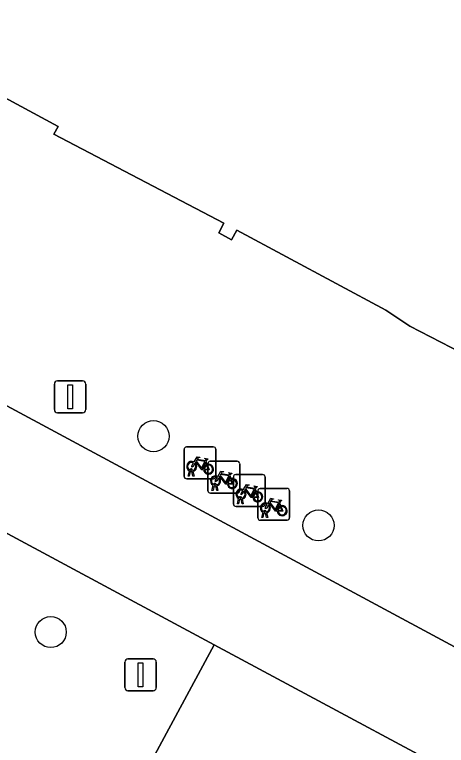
# Model space of a CAD drawing. Extents: x 159489 to 160304, y 383825 to 384531.
# Drawn here: x 159641.93 to 159655.5, y 384289.25 to 384312.22 of the extents above; entities that cross this region are included whole.
import ezdxf

# ---------------------------------------------------------------- set-up
doc = ezdxf.new("R2010")
doc.units = 0
for name, color, linetype in [('IMGEO_Boom', 7, 'Continuous'), ('IMGEO_Fietsenrek', 7, 'Continuous'), ('IMGEO_Groenvoorziening', 7, 'Continuous'), ('IMGEO_Lichtmast', 7, 'Continuous'), ('IMGEO_Pand', 7, 'Continuous'), ('IMGEO_Rijbaan_lokaal_gesloten', 7, 'Continuous'), ('IMGEO_Voetgangersgebied_gesloten', 7, 'Continuous'), ('IMGEO_Voetpad_open', 7, 'Continuous')]:
    doc.layers.add(name, color=color, linetype=linetype)

msp = doc.modelspace()

# ---------------------------------------------------------------- linework, layer by layer
at = {"layer": 'IMGEO_Boom'}
for centre in [(159646.296, 384298.969), (159651.484, 384296.166), (159643.066, 384292.814)]:
    msp.add_circle(centre, 0.489, dxfattribs=at)
at = {"layer": 'IMGEO_Fietsenrek'}
for p, q in [((159647.333, 384298.633), (159648.174, 384298.633)), ((159648.174, 384298.633), (159647.333, 384298.633)), ((159647.258, 384297.708), (159647.258, 384298.549)), ((159647.258, 384298.549), (159647.258, 384297.708)), ((159648.258, 384298.558), (159648.258, 384297.717)), ((159648.258, 384297.717), (159648.258, 384298.558)), ((159647.945, 384298.182), (159647.981, 384298.087)), ((159648.082, 384298.181), (159648.923, 384298.181)), ((159648.923, 384298.181), (159648.082, 384298.181)), ((159648.007, 384297.256), (159648.007, 384298.097)), ((159648.007, 384298.097), (159648.007, 384297.256)), ((159649.007, 384298.106), (159649.007, 384297.265)), ((159649.007, 384297.265), (159649.007, 384298.106)), ((159647.385, 384297.717), (159647.424, 384297.877)), ((159647.419, 384297.717), (159647.385, 384297.717)), ((159647.454, 384297.865), (159647.419, 384297.717)), ((159647.496, 384297.889), (159647.495, 384297.893)), ((159647.537, 384297.717), (159647.503, 384297.859)), ((159647.527, 384297.9), (159647.528, 384297.893)), ((159647.535, 384297.863), (159647.57, 384297.717)), ((159647.57, 384297.717), (159647.537, 384297.717)), ((159648.694, 384297.73), (159648.73, 384297.635)), ((159648.882, 384297.763), (159649.723, 384297.763)), ((159649.723, 384297.763), (159648.882, 384297.763)), ((159648.183, 384297.633), (159647.342, 384297.633)), ((159647.342, 384297.633), (159648.183, 384297.633)), ((159648.807, 384296.838), (159648.807, 384297.679)), ((159648.807, 384297.679), (159648.807, 384296.838)), ((159649.807, 384297.688), (159649.807, 384296.847)), ((159649.807, 384296.847), (159649.807, 384297.688)), ((159648.134, 384297.265), (159648.173, 384297.425)), ((159648.168, 384297.265), (159648.134, 384297.265)), ((159648.203, 384297.413), (159648.168, 384297.265)), ((159648.245, 384297.437), (159648.244, 384297.441)), ((159648.286, 384297.265), (159648.252, 384297.407)), ((159648.276, 384297.448), (159648.277, 384297.441)), ((159648.284, 384297.411), (159648.319, 384297.265)), ((159648.319, 384297.265), (159648.286, 384297.265)), ((159649.494, 384297.312), (159649.53, 384297.217)), ((159649.649, 384297.328), (159650.49, 384297.328)), ((159650.49, 384297.328), (159649.649, 384297.328)), ((159650.574, 384297.253), (159650.574, 384296.412)), ((159650.574, 384296.412), (159650.574, 384297.253)), ((159648.932, 384297.181), (159648.091, 384297.181)), ((159648.091, 384297.181), (159648.932, 384297.181)), ((159649.045, 384297.019), (159649.044, 384297.023)), ((159649.076, 384297.03), (159649.077, 384297.023)), ((159649.574, 384296.403), (159649.574, 384297.244)), ((159649.574, 384297.244), (159649.574, 384296.403)), ((159648.934, 384296.847), (159648.973, 384297.007)), ((159648.968, 384296.847), (159648.934, 384296.847)), ((159649.003, 384296.995), (159648.968, 384296.847)), ((159649.086, 384296.847), (159649.052, 384296.989)), ((159649.084, 384296.993), (159649.119, 384296.847)), ((159649.119, 384296.847), (159649.086, 384296.847)), ((159650.261, 384296.877), (159650.297, 384296.782)), ((159649.732, 384296.763), (159648.891, 384296.763)), ((159648.891, 384296.763), (159649.732, 384296.763)), ((159649.701, 384296.412), (159649.74, 384296.572)), ((159649.77, 384296.56), (159649.735, 384296.412)), ((159649.812, 384296.584), (159649.811, 384296.588)), ((159649.843, 384296.595), (159649.844, 384296.588)), ((159649.735, 384296.412), (159649.701, 384296.412)), ((159649.853, 384296.412), (159649.819, 384296.554)), ((159649.851, 384296.558), (159649.886, 384296.412)), ((159649.886, 384296.412), (159649.853, 384296.412)), ((159650.499, 384296.328), (159649.658, 384296.328)), ((159649.658, 384296.328), (159650.499, 384296.328))]:
    msp.add_line(p, q, dxfattribs=at)
for points in [[(159647.571, 384298.159), (159647.666, 384298.323), (159647.752, 384298.309), (159647.754, 384298.3), (159647.698, 384298.289), (159647.671, 384298.244), (159647.927, 384298.203)], [(159647.867, 384297.915), (159647.817, 384297.915), (159647.626, 384298.166), (159647.607, 384298.134)], [(159647.914, 384298.178), (159647.657, 384298.219), (159647.64, 384298.19), (159647.807, 384297.97), (159647.914, 384298.178)], [(159647.927, 384298.203), (159647.952, 384298.252), (159647.946, 384298.256), (159647.923, 384298.26), (159647.911, 384298.267), (159647.91, 384298.27), (159647.912, 384298.275), (159648.007, 384298.26), (159648.009, 384298.25), (159647.999, 384298.237), (159647.987, 384298.231), (159647.973, 384298.237), (159647.945, 384298.182)], [(159647.592, 384298.107), (159647.54, 384298.017), (159647.5, 384297.992), (159647.501, 384298.039), (159647.556, 384298.133)], [(159647.962, 384298.08), (159647.932, 384298.157), (159647.823, 384297.939), (159647.866, 384297.939)], [(159647.896, 384297.939), (159648.016, 384297.938), (159647.972, 384298.052)], [(159647.992, 384298.059), (159648.047, 384297.914), (159647.897, 384297.914)], [(159648.32, 384297.707), (159648.415, 384297.871), (159648.501, 384297.857), (159648.503, 384297.848), (159648.447, 384297.837), (159648.42, 384297.792), (159648.676, 384297.751)], [(159648.616, 384297.463), (159648.566, 384297.463), (159648.375, 384297.714), (159648.356, 384297.682)], [(159648.663, 384297.726), (159648.406, 384297.767), (159648.389, 384297.738), (159648.556, 384297.518), (159648.663, 384297.726)], [(159648.676, 384297.751), (159648.701, 384297.8), (159648.695, 384297.804), (159648.672, 384297.808), (159648.66, 384297.815), (159648.659, 384297.818), (159648.661, 384297.823), (159648.756, 384297.808), (159648.758, 384297.798), (159648.748, 384297.785), (159648.736, 384297.779), (159648.722, 384297.785), (159648.694, 384297.73)], [(159648.341, 384297.655), (159648.289, 384297.565), (159648.249, 384297.54), (159648.25, 384297.587), (159648.305, 384297.681)], [(159648.711, 384297.628), (159648.681, 384297.705), (159648.572, 384297.487), (159648.615, 384297.487)], [(159648.645, 384297.487), (159648.765, 384297.486), (159648.721, 384297.6)], [(159648.741, 384297.607), (159648.796, 384297.462), (159648.646, 384297.462)], [(159649.141, 384297.237), (159649.089, 384297.147), (159649.049, 384297.122), (159649.05, 384297.169), (159649.105, 384297.263)], [(159649.12, 384297.289), (159649.215, 384297.453), (159649.301, 384297.439), (159649.303, 384297.43), (159649.247, 384297.419), (159649.22, 384297.374), (159649.476, 384297.333)], [(159649.416, 384297.045), (159649.366, 384297.045), (159649.175, 384297.296), (159649.156, 384297.264)], [(159649.463, 384297.308), (159649.206, 384297.349), (159649.189, 384297.32), (159649.356, 384297.1), (159649.463, 384297.308)], [(159649.511, 384297.21), (159649.481, 384297.287), (159649.372, 384297.069), (159649.415, 384297.069)], [(159649.476, 384297.333), (159649.501, 384297.382), (159649.495, 384297.386), (159649.472, 384297.39), (159649.46, 384297.397), (159649.459, 384297.4), (159649.461, 384297.405), (159649.556, 384297.39), (159649.558, 384297.38), (159649.548, 384297.367), (159649.536, 384297.361), (159649.522, 384297.367), (159649.494, 384297.312)], [(159649.445, 384297.069), (159649.565, 384297.068), (159649.521, 384297.182)], [(159649.541, 384297.189), (159649.596, 384297.044), (159649.446, 384297.044)], [(159649.908, 384296.802), (159649.856, 384296.712), (159649.816, 384296.687), (159649.817, 384296.734), (159649.872, 384296.828)], [(159649.887, 384296.854), (159649.982, 384297.018), (159650.068, 384297.004), (159650.07, 384296.995), (159650.014, 384296.984), (159649.987, 384296.939), (159650.243, 384296.898)], [(159650.183, 384296.61), (159650.133, 384296.61), (159649.942, 384296.861), (159649.923, 384296.829)], [(159650.23, 384296.873), (159649.973, 384296.914), (159649.956, 384296.885), (159650.123, 384296.665), (159650.23, 384296.873)], [(159650.278, 384296.775), (159650.248, 384296.852), (159650.139, 384296.634), (159650.182, 384296.634)], [(159650.243, 384296.898), (159650.268, 384296.947), (159650.262, 384296.951), (159650.239, 384296.955), (159650.227, 384296.962), (159650.226, 384296.965), (159650.228, 384296.97), (159650.323, 384296.955), (159650.325, 384296.945), (159650.315, 384296.932), (159650.303, 384296.926), (159650.289, 384296.932), (159650.261, 384296.877)], [(159650.212, 384296.634), (159650.332, 384296.633), (159650.288, 384296.747)], [(159650.308, 384296.754), (159650.363, 384296.609), (159650.213, 384296.609)]]:
    msp.add_lwpolyline(points, dxfattribs=at)
for centre, radius, start, end in [((159647.336, 384298.555), 0.0779, 92.4484, 184.2845), ((159647.336, 384298.555), 0.0779, 92.4484, 184.2845), ((159648.18, 384298.555), 0.0779, 2.4484, 94.2845), ((159648.18, 384298.555), 0.0779, 2.4484, 94.2845), ((159647.498, 384298.018), 0.159, 62.6766, 242.1369), ((159648.085, 384298.103), 0.0779, 92.4484, 184.2845), ((159648.085, 384298.103), 0.0779, 92.4484, 184.2845), ((159648.929, 384298.103), 0.0779, 2.4484, 94.2845), ((159648.929, 384298.103), 0.0779, 2.4484, 94.2845), ((159647.498, 384298.018), 0.129, 63.3192, 238.903), ((159647.478, 384297.889), 0.0499, 12.8025, 158.6934), ((159647.498, 384298.018), 0.129, 283.6043, 43.4302), ((159647.498, 384298.018), 0.159, 283.5766, 46.6042), ((159648.025, 384297.934), 0.159, 113.3408, 178.3217), ((159648.025, 384297.934), 0.159, 187.0065, 105.7708), ((159648.025, 384297.934), 0.129, 113.923, 177.9556), ((159648.025, 384297.934), 0.129, 188.6715, 104.5883), ((159647.336, 384297.711), 0.0779, 182.4484, 274.2845), ((159647.336, 384297.711), 0.0779, 182.4484, 274.2845), ((159647.498, 384298.018), 0.159, 253.9967, 271.7867), ((159647.478, 384297.889), 0.0174, 12.8025, 163.4502), ((159647.498, 384298.018), 0.129, 253.415, 269.0204), ((159648.247, 384297.566), 0.159, 62.6766, 242.1369), ((159648.18, 384297.711), 0.0779, 272.4484, 4.2845), ((159648.18, 384297.711), 0.0779, 272.4484, 4.2845), ((159648.885, 384297.685), 0.0779, 92.4484, 184.2845), ((159648.885, 384297.685), 0.0779, 92.4484, 184.2845), ((159649.729, 384297.685), 0.0779, 2.4484, 94.2845), ((159649.729, 384297.685), 0.0779, 2.4484, 94.2845), ((159648.247, 384297.566), 0.129, 63.3192, 238.903), ((159648.227, 384297.437), 0.0499, 12.8025, 158.6934), ((159648.247, 384297.566), 0.129, 283.6043, 43.4302), ((159648.247, 384297.566), 0.159, 283.5766, 46.6042), ((159648.774, 384297.482), 0.159, 113.3408, 178.3217), ((159648.774, 384297.482), 0.159, 187.0065, 105.7708), ((159648.774, 384297.482), 0.129, 113.923, 177.9556), ((159648.774, 384297.482), 0.129, 188.6715, 104.5883), ((159648.085, 384297.259), 0.0779, 182.4484, 274.2845), ((159648.085, 384297.259), 0.0779, 182.4484, 274.2845), ((159648.247, 384297.566), 0.159, 253.9967, 271.7867), ((159648.227, 384297.437), 0.0174, 12.8025, 163.4502), ((159648.247, 384297.566), 0.129, 253.415, 269.0204), ((159649.047, 384297.148), 0.159, 62.6766, 242.1369), ((159649.047, 384297.148), 0.129, 63.3192, 238.903), ((159648.929, 384297.259), 0.0779, 272.4484, 4.2845), ((159648.929, 384297.259), 0.0779, 272.4484, 4.2845), ((159649.047, 384297.148), 0.159, 283.5766, 46.6042), ((159649.652, 384297.25), 0.0779, 92.4484, 184.2845), ((159649.652, 384297.25), 0.0779, 92.4484, 184.2845), ((159650.496, 384297.25), 0.0779, 2.4484, 94.2845), ((159650.496, 384297.25), 0.0779, 2.4484, 94.2845), ((159649.027, 384297.019), 0.0499, 12.8025, 158.6934), ((159649.027, 384297.019), 0.0174, 12.8025, 163.4502), ((159649.047, 384297.148), 0.129, 253.415, 269.0204), ((159649.047, 384297.148), 0.129, 283.6043, 43.4302), ((159649.574, 384297.064), 0.159, 113.3408, 178.3217), ((159649.574, 384297.064), 0.159, 187.0065, 105.7708), ((159649.574, 384297.064), 0.129, 113.923, 177.9556), ((159649.574, 384297.064), 0.129, 188.6715, 104.5883), ((159648.885, 384296.841), 0.0779, 182.4484, 274.2845), ((159648.885, 384296.841), 0.0779, 182.4484, 274.2845), ((159649.047, 384297.148), 0.159, 253.9967, 271.7867), ((159649.814, 384296.713), 0.159, 62.6766, 242.1369), ((159649.814, 384296.713), 0.129, 63.3192, 238.903), ((159649.729, 384296.841), 0.0779, 272.4484, 4.2845), ((159649.729, 384296.841), 0.0779, 272.4484, 4.2845), ((159649.814, 384296.713), 0.129, 283.6043, 43.4302), ((159649.814, 384296.713), 0.159, 283.5766, 46.6042), ((159649.794, 384296.584), 0.0499, 12.8025, 158.6934), ((159649.814, 384296.713), 0.159, 253.9967, 271.7867), ((159649.794, 384296.584), 0.0174, 12.8025, 163.4502), ((159649.814, 384296.713), 0.129, 253.415, 269.0204), ((159650.341, 384296.629), 0.159, 113.3408, 178.3217), ((159650.341, 384296.629), 0.159, 187.0065, 105.7708), ((159650.341, 384296.629), 0.129, 113.923, 177.9556), ((159650.341, 384296.629), 0.129, 188.6715, 104.5883), ((159649.652, 384296.406), 0.0779, 182.4484, 274.2845), ((159649.652, 384296.406), 0.0779, 182.4484, 274.2845), ((159650.496, 384296.406), 0.0779, 272.4484, 4.2845), ((159650.496, 384296.406), 0.0779, 272.4484, 4.2845)]:
    msp.add_arc(centre, radius, start, end, dxfattribs=at)
at = {"layer": 'IMGEO_Groenvoorziening'}
msp.add_lwpolyline([(159642.124, 384281.15), (159648.201, 384292.407), (159580.7, 384328.729)], dxfattribs=at)
at = {"layer": 'IMGEO_Lichtmast'}
for p, q in [((159643.279, 384300.707), (159644.069, 384300.707)), ((159644.069, 384300.707), (159643.279, 384300.707)), ((159643.179, 384299.807), (159643.179, 384300.607)), ((159643.179, 384300.607), (159643.179, 384299.807)), ((159644.169, 384300.607), (159644.169, 384299.807)), ((159644.169, 384299.807), (159644.169, 384300.607)), ((159644.069, 384299.707), (159643.279, 384299.707)), ((159643.279, 384299.707), (159644.069, 384299.707)), ((159645.493, 384291.967), (159646.283, 384291.967)), ((159646.283, 384291.967), (159645.493, 384291.967)), ((159645.393, 384291.067), (159645.393, 384291.867)), ((159645.393, 384291.867), (159645.393, 384291.067)), ((159646.383, 384291.867), (159646.383, 384291.067)), ((159646.383, 384291.067), (159646.383, 384291.867)), ((159646.283, 384290.967), (159645.493, 384290.967)), ((159645.493, 384290.967), (159646.283, 384290.967))]:
    msp.add_line(p, q, dxfattribs=at)
for points in [[(159643.599, 384300.582), (159643.749, 384300.582), (159643.749, 384299.832), (159643.599, 384299.832), (159643.599, 384300.582)], [(159645.813, 384291.842), (159645.963, 384291.842), (159645.963, 384291.092), (159645.813, 384291.092), (159645.813, 384291.842)]]:
    msp.add_lwpolyline(points, dxfattribs=at)
for centre, start, end in [((159643.279, 384300.607), 90, 180), ((159643.279, 384300.607), 90, 180), ((159644.069, 384300.607), 0, 90), ((159644.069, 384300.607), 360, 90), ((159643.279, 384299.807), 180, 270), ((159643.279, 384299.807), 180, 270), ((159644.069, 384299.807), 270, 0), ((159644.069, 384299.807), 270, 0), ((159645.493, 384291.867), 90, 180), ((159645.493, 384291.867), 90, 180), ((159646.283, 384291.867), 0, 90), ((159646.283, 384291.867), 360, 90), ((159645.493, 384291.067), 180, 270), ((159645.493, 384291.067), 180, 270), ((159646.283, 384291.067), 270, 0), ((159646.283, 384291.067), 270, 0)]:
    msp.add_arc(centre, 0.1, start, end, dxfattribs=at)
at = {"layer": 'IMGEO_Pand'}
msp.add_lwpolyline([(159633.424, 384314.251), (159637.97, 384311.813), (159637.737, 384311.381), (159638.334, 384311.059), (159638.467, 384311.306), (159639.522, 384310.739), (159643.3, 384308.709), (159643.167, 384308.462), (159648.512, 384305.665), (159648.346, 384305.357), (159648.746, 384305.141), (159648.912, 384305.449), (159653.598, 384302.926), (159654.35, 384302.429), (159658.906, 384300.083)], dxfattribs=at)
at = {"layer": 'IMGEO_Rijbaan_lokaal_gesloten'}
msp.add_lwpolyline([(159660.257, 384289.932), (159577.41, 384334.529), (159578.411, 384329.953), (159580.7, 384328.729), (159648.201, 384292.407), (159658.313, 384286.981), (159698.746, 384265.2), (159711.716, 384258.252), (159772.562, 384225.477)], dxfattribs=at)
at = {"layer": 'IMGEO_Voetgangersgebied_gesloten'}
msp.add_lwpolyline([(159656.664, 384283.914), (159658.313, 384286.981), (159648.201, 384292.407), (159642.124, 384281.15)], dxfattribs=at)
at = {"layer": 'IMGEO_Voetpad_open'}
for points in [[(159576.419, 384335.063), (159577.378, 384334.543), (159577.41, 384334.529), (159660.257, 384289.932)], [(159658.906, 384300.083), (159654.35, 384302.429), (159653.598, 384302.926), (159648.912, 384305.449), (159648.746, 384305.141), (159648.346, 384305.357), (159648.512, 384305.665), (159643.167, 384308.462), (159643.3, 384308.709), (159639.522, 384310.739), (159638.467, 384311.306), (159638.334, 384311.059), (159637.737, 384311.381), (159637.97, 384311.813), (159633.424, 384314.251)]]:
    msp.add_lwpolyline(points, dxfattribs=at)

doc.saveas('drawing.dxf')
